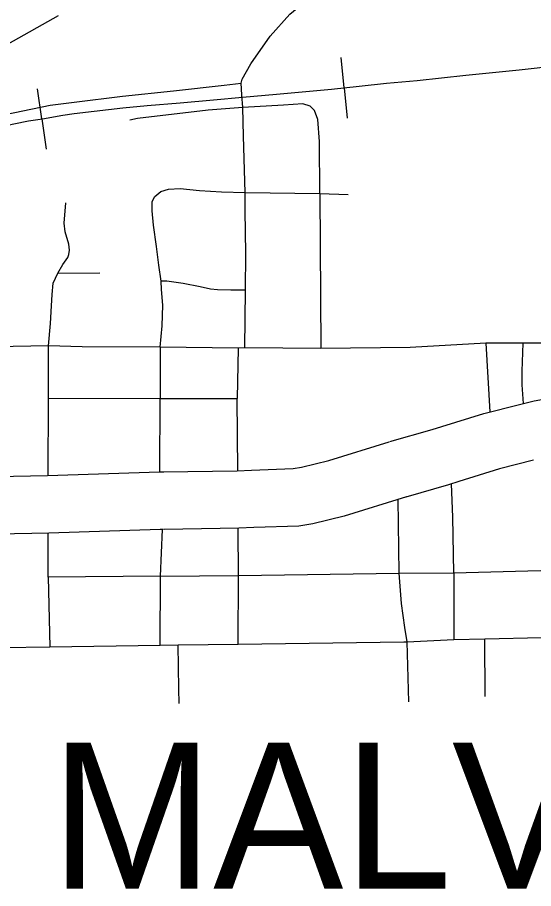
# Model space of a CAD drawing. Extents: x 22866 to 28196, y 1324810 to 1328105.
# Drawn here: x 25867.1 to 25920.9, y 1326162.2 to 1326253 of the extents above; entities that cross this region are included whole.
import ezdxf

# ---------------------------------------------------------------- set-up
doc = ezdxf.new("R2010")
doc.units = 0
for name, color, linetype in [('Level 15', 7, 'Continuous'), ('Level 33', 7, 'Continuous'), ('Level 35', 7, 'Continuous'), ('Level 40', 7, 'Continuous'), ('Level 6', 7, 'Continuous')]:
    doc.layers.add(name, color=color, linetype=linetype)

msp = doc.modelspace()

# ---------------------------------------------------------------- linework, layer by layer
at = {"layer": 'Level 15'}
for points in [[(25919.407, 1326212.658), (25920.938, 1326213.046), (25925.42, 1326213.841), (25928.646, 1326213.997), (25933.383, 1326214.011), (25935.527, 1326214.117), (25939.098, 1326214.794), (25940.062, 1326215.129), (25943.932, 1326216.563), (25947.408, 1326218.147), (25951.166, 1326219.566), (25955.889, 1326220.534), (25959.214, 1326220.87)], [(25911.315, 1326210.359), (25915.691, 1326211.716), (25919.407, 1326212.658)], [(25905.908, 1326208.785), (25910.295, 1326210.044), (25911.317, 1326210.36)], [(25882.276, 1326205.633), (25889.97, 1326205.755), (25891.478, 1326205.826), (25895.826, 1326205.977), (25896.679, 1326206.117), (25899.55, 1326206.806), (25905.844, 1326208.766)], [(25920.881, 1326206.841), (25917.318, 1326205.937), (25913.091, 1326204.627)], [(25859.519, 1326205.06), (25870.206, 1326205.249), (25881.884, 1326205.636), (25882.341, 1326205.634)], [(25913.089, 1326204.626), (25912.009, 1326204.293), (25907.564, 1326203.017)], [(25907.628, 1326203.036), (25901.144, 1326201.017), (25897.868, 1326200.231), (25896.419, 1326199.993), (25891.724, 1326199.83), (25890.159, 1326199.756), (25882.371, 1326199.633)], [(25882.305, 1326199.633), (25881.966, 1326199.635), (25870.358, 1326199.25), (25859.625, 1326199.06)]]:
    msp.add_lwpolyline(points, dxfattribs=at)
at = {"layer": 'Level 33'}
for points in [[(25890.511, 1326246.526), (25891.4, 1326248.138), (25893.439, 1326251.016), (25895.478, 1326253.292), (25897.621, 1326255.097), (25899.738, 1326256.667), (25901.045, 1326257.557), (25901.908, 1326258.185), (25902.3, 1326258.682), (25902.378, 1326259.336), (25902.588, 1326262.669), (25902.614, 1326266.516), (25902.588, 1326270.414), (25902.457, 1326278.405), (25902.457, 1326282.958), (25902.483, 1326285.354)], [(25890.776, 1326218.559), (25890.865, 1326224.568), (25890.891, 1326228.388), (25890.838, 1326232.862), (25890.812, 1326234.733), (25890.656, 1326240.593), (25890.563, 1326243.577), (25890.459, 1326244.904), (25890.394, 1326246.104), (25890.511, 1326246.526)], [(25840.014, 1326235.724), (25843.359, 1326236.885), (25850.281, 1326239.149), (25854.14, 1326240.33), (25859.631, 1326241.665), (25864.769, 1326242.662), (25870.492, 1326243.823), (25872.994, 1326244.152), (25878.021, 1326244.771), (25883.338, 1326245.332), (25888.636, 1326245.913), (25890.394, 1326246.104)], [(25890.563, 1326243.577), (25886.956, 1326243.315), (25879.611, 1326242.426), (25878.8, 1326242.269)], [(25898.586, 1326234.631), (25898.559, 1326240.045), (25898.403, 1326242.347), (25898.063, 1326243.263), (25897.592, 1326243.708), (25896.834, 1326243.969), (25894.821, 1326243.838), (25890.563, 1326243.577)], [(25881.978, 1326218.637), (25882.175, 1326220.853), (25882.227, 1326222.998), (25882.097, 1326224.62), (25882.071, 1326225.51), (25881.809, 1326227.158), (25881.574, 1326229.094), (25881.26, 1326231.344), (25881.13, 1326232.836), (25881.13, 1326233.778), (25881.417, 1326234.327), (25882.044, 1326234.851), (25882.829, 1326235.086), (25884.057, 1326235.138), (25886.044, 1326234.929), (25888.344, 1326234.798), (25890.812, 1326234.733)], [(25890.812, 1326234.733), (25898.586, 1326234.631), (25901.539, 1326234.526)], [(25898.586, 1326234.631), (25898.716, 1326218.498)], [(25870.32, 1326218.768), (25870.548, 1326221.088), (25870.627, 1326222.919), (25870.705, 1326224.123), (25870.81, 1326225.274), (25871.306, 1326226.347), (25871.803, 1326227.237), (25872.326, 1326227.969), (25872.43, 1326228.257), (25872.509, 1326228.728), (25872.456, 1326229.356), (25872.064, 1326230.638), (25871.96, 1326231.554), (25872.117, 1326233.647)], [(25871.306, 1326226.347), (25875.672, 1326226.373)], [(25890.865, 1326224.568), (25889.337, 1326224.568), (25887.952, 1326224.594), (25887.194, 1326224.673), (25886.122, 1326224.908), (25884.371, 1326225.248), (25882.646, 1326225.51), (25882.071, 1326225.51)], [(25915.921, 1326219.056), (25908.022, 1326218.576), (25898.716, 1326218.498), (25890.776, 1326218.559), (25890.107, 1326218.517)], [(25915.921, 1326219.056), (25916.33, 1326211.878)], [(25919.793, 1326219.031), (25915.921, 1326219.056)], [(25919.823, 1326212.763), (25919.688, 1326214.713), (25919.688, 1326216.126), (25919.793, 1326219.031)], [(25947.356, 1326218.123), (25941.913, 1326218.506), (25937.339, 1326218.768), (25932.451, 1326218.794), (25923.938, 1326219.03), (25919.793, 1326219.031)], [(25890.107, 1326218.517), (25881.978, 1326218.637), (25873.822, 1326218.663), (25870.32, 1326218.768), (25866.634, 1326218.689), (25864.525, 1326218.637), (25862.146, 1326218.48), (25859.768, 1326218.035), (25856.997, 1326217.303), (25855.468, 1326216.79), (25855.089, 1326216.622), (25849.155, 1326214.843), (25845.143, 1326213.775)], [(25870.325, 1326213.232), (25870.32, 1326218.768)], [(25881.978, 1326218.637), (25881.978, 1326213.284)], [(25890.107, 1326218.517), (25890.002, 1326213.284)], [(25870.294, 1326205.252), (25870.325, 1326213.232)], [(25881.978, 1326213.284), (25870.325, 1326213.232)], [(25881.94, 1326205.628), (25881.978, 1326213.284)], [(25881.978, 1326213.284), (25890.002, 1326213.284)], [(25890.047, 1326205.758), (25890.002, 1326213.284)], [(25912.455, 1326200.904), (25912.322, 1326204.389)], [(25907.718, 1326187.925), (25907.468, 1326189.426), (25907.128, 1326191.937), (25906.859, 1326195.086), (25906.771, 1326202.789)], [(25912.557, 1326195.113), (25912.455, 1326200.904)], [(25870.278, 1326194.668), (25870.28, 1326199.247)], [(25881.983, 1326194.772), (25882.193, 1326199.63)], [(25890.112, 1326194.851), (25890.083, 1326199.752)], [(25881.983, 1326194.772), (25870.278, 1326194.668)], [(25870.278, 1326194.668), (25870.453, 1326187.428)], [(25881.954, 1326187.585), (25881.983, 1326194.772)], [(25881.983, 1326194.772), (25890.112, 1326194.851), (25906.859, 1326195.086), (25912.557, 1326195.113), (25921.569, 1326195.348), (25930.561, 1326195.27), (25935.674, 1326195.127)], [(25890.101, 1326187.69), (25890.112, 1326194.851)], [(25912.557, 1326195.113), (25912.56, 1326188.172)], [(25907.718, 1326187.925), (25912.56, 1326188.172), (25915.811, 1326188.265), (25921.726, 1326188.382), (25927.233, 1326188.449), (25935.76, 1326188.591)], [(25915.85, 1326182.258), (25915.811, 1326188.265)], [(25865.494, 1326187.355), (25870.453, 1326187.428), (25881.954, 1326187.585), (25883.838, 1326187.617)], [(25883.838, 1326187.617), (25890.101, 1326187.69), (25907.353, 1326187.925), (25907.718, 1326187.925)], [(25883.927, 1326181.529), (25883.891, 1326183.038), (25883.838, 1326187.617)], [(25907.879, 1326181.674), (25907.718, 1326187.925)]]:
    msp.add_lwpolyline(points, dxfattribs=at)
at = {"layer": 'Level 35'}
msp.add_lwpolyline([(25871.326, 1326253.12), (25866.098, 1326250.168), (25861.182, 1326247.171), (25859.171, 1326245.65), (25857.563, 1326244.666), (25856.892, 1326244.371), (25855.909, 1326244.103), (25854.703, 1326244.282)], dxfattribs=at)
at = {"layer": 'Level 40'}
for p, q in [((25901.136, 1326245.641), (25900.811, 1326248.793)), ((25901.136, 1326245.642), (25900.811, 1326248.793)), ((25869.627, 1326242.396), (25869.168, 1326245.531)), ((25869.627, 1326242.396), (25869.168, 1326245.531)), ((25901.136, 1326245.642), (25901.461, 1326242.49)), ((25901.136, 1326245.641), (25901.461, 1326242.49)), ((25869.627, 1326242.396), (25870.087, 1326239.261)), ((25869.627, 1326242.396), (25870.087, 1326239.261))]:
    msp.add_line(p, q, dxfattribs=at)
for points in [[(25890.534, 1326244.646), (25894.091, 1326244.957), (25899.806, 1326245.504), (25902.716, 1326245.804), (25905.538, 1326246.122), (25908.754, 1326246.405), (25913.833, 1326246.934), (25919.372, 1326247.517), (25923.393, 1326247.941), (25925.534, 1326248.135), (25930.156, 1326248.611), (25934.812, 1326249.088), (25937.893, 1326249.371), (25941.968, 1326249.794), (25945.702, 1326250.175), (25950.287, 1326250.634), (25953.639, 1326250.97), (25956.214, 1326251.217), (25959.521, 1326251.517), (25963.948, 1326251.994), (25966.611, 1326252.206), (25967.9, 1326252.364)], [(25866.721, 1326241.892), (25868.238, 1326242.193), (25869.684, 1326242.404), (25871.8, 1326242.793), (25872.982, 1326242.969), (25875.072, 1326243.216), (25878.071, 1326243.534), (25880.611, 1326243.781), (25884.05, 1326244.081), (25887.518, 1326244.399), (25890.534, 1326244.646), (25894.091, 1326244.957), (25899.806, 1326245.504), (25902.716, 1326245.804), (25905.538, 1326246.122), (25908.754, 1326246.405), (25913.833, 1326246.934), (25919.372, 1326247.517), (25923.393, 1326247.941)], [(25866.721, 1326241.892), (25868.238, 1326242.193), (25869.684, 1326242.404), (25871.8, 1326242.793), (25872.982, 1326242.969), (25875.072, 1326243.216), (25878.071, 1326243.534), (25880.611, 1326243.781), (25884.05, 1326244.081), (25887.518, 1326244.399), (25890.534, 1326244.646), (25894.091, 1326244.957), (25899.806, 1326245.504), (25902.716, 1326245.804), (25905.538, 1326246.122), (25908.754, 1326246.405), (25913.833, 1326246.934), (25919.372, 1326247.517), (25923.393, 1326247.941)], [(25856.085, 1326239.414), (25859.207, 1326240.251), (25862.399, 1326240.957), (25864.569, 1326241.433), (25866.721, 1326241.892), (25868.238, 1326242.193), (25869.684, 1326242.404), (25871.8, 1326242.793), (25872.982, 1326242.969), (25875.072, 1326243.216), (25878.071, 1326243.534), (25880.611, 1326243.781), (25884.05, 1326244.081), (25887.518, 1326244.399), (25890.534, 1326244.646)]]:
    msp.add_lwpolyline(points, dxfattribs=at)

# ---------------------------------------------------------------- texts
at = {"layer": 'Level 6'}
msp.add_text('MALVERN', height=15.209, dxfattribs=at).set_placement((25870.548, 1326162.238))

doc.saveas('drawing.dxf')
